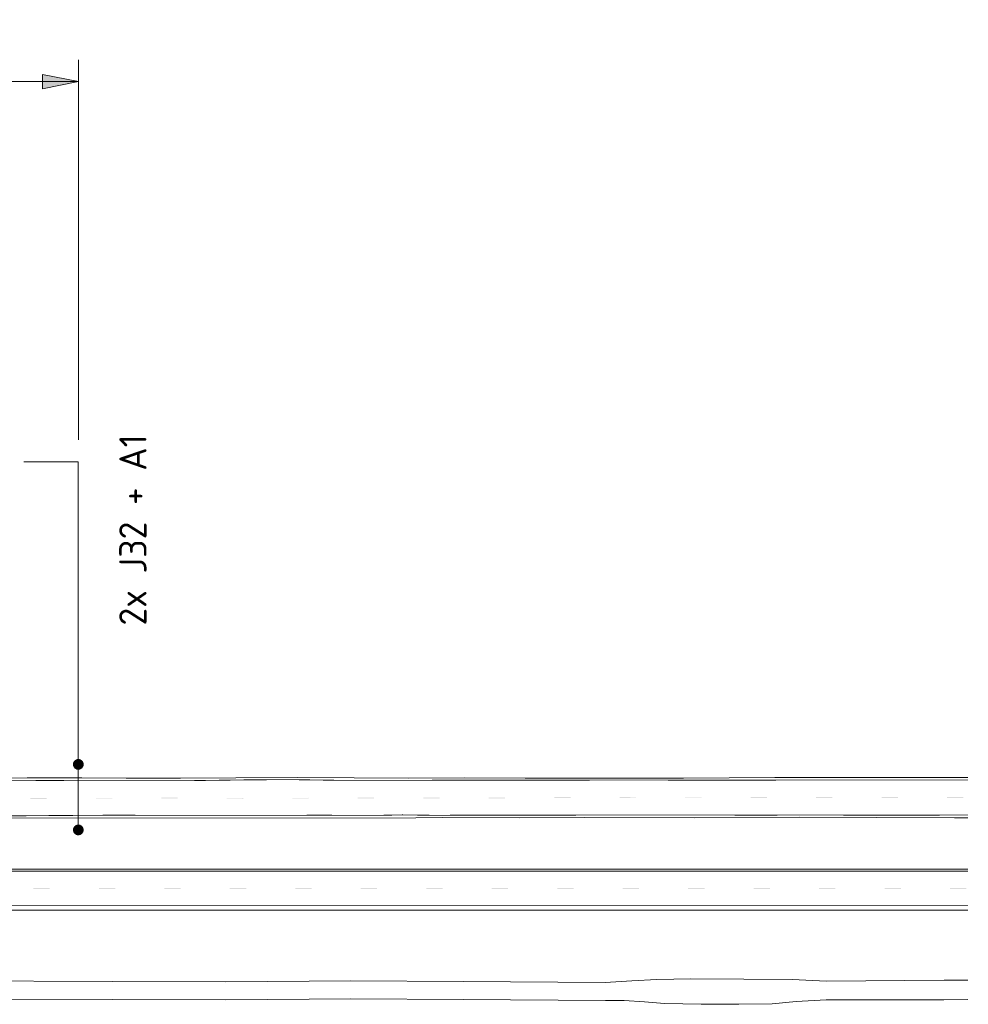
# Model space of a CAD drawing. Header units: metres. Extents: x -699 to 2316, y -1199 to 781.
# Tile 592 of 593: x 1600 to 1774, y 260 to 440. Entities that reach past the tile are written whole.
import ezdxf
from ezdxf.enums import TextEntityAlignment as Align

# ---------------------------------------------------------------- set-up
doc = ezdxf.new("R2010")
doc.units = ezdxf.units.M
doc.header["$PDMODE"] = 1
for name, color, linetype, lineweight in [('B-WA-VH-VERHARDING-G', 252, 'Continuous', 18), ('B-WA-VW-MARKERING-G', 7, 'Continuous', 18), ('B-WA-VW-VERKEERSTEKEN_BORD-G', 7, 'Continuous', 18), ('X-XX-AL-M', 7, 'Continuous', 18), ('X-XX-AL-T25', 7, 'Continuous', 25)]:
    doc.layers.add(name, color=color, linetype=linetype, lineweight=lineweight)
doc.styles.add('NLCS-ISO', font='NLCS-ISO.ttf')
doc.styles.add('NLCS-ISO Standaard', font='NLCS-ISO.ttf')
doc.dimstyles.new('NLCS-M2000-T25-Pijl-A', dxfattribs={"dimtxt": 5, "dimasz": 3.75, "dimexe": 4, "dimexo": 4, "dimgap": 1.4, "dimtad": 1, "dimlfac": -1, "dimzin": 0, "dimdsep": 46, "dimtxsty": 'NLCS-ISO Standaard', "dimblk": 'Pijl', "dimblk1": 'Pijl', "dimblk2": 'Pijl', "dimcen": 2.5, "dimdle": 2, "dimclrd": 256, "dimclre": 256, "dimclrt": 256, "dimadec": 0, "dimazin": 0, "dimtfac": 1, "dimtofl": 0, "dimtmove": 0, "dimatfit": 3, "dimldrblk": 'Pijl', "dimfxl": 1, "dimtolj": 1, "dimtzin": 0, "dimlwd": 18, "dimlwe": 18, "dimarcsym": 0})

# ---------------------------------------------------------------- blocks, each defined once
blk = doc.blocks.new('Pijl')
h = blk.add_hatch(color=256)
h.paths.add_polyline_path([(0, 0), (-1.75, 0.352), (-1.75, 0)])
h.paths.add_polyline_path([(-1.75, 0), (-1.75, -0.352), (0, 0)])
for p, q in [((-1.902, 0), (0, 0)), ((0, 0), (-1.75, 0.352)), ((-1.75, 0.352), (-1.75, -0.352)), ((0, 0), (-1.75, -0.352))]:
    blk.add_line(p, q)
blk = doc.blocks.new('*D96')
at = {"layer": 'Defpoints', "color": 0, "transparency": 16777216}
for p in [(1610.77, 428.6), (1610.77, 358.96), (1310.77, 338.96)]:
    blk.add_point(p, dxfattribs=at)
at = {"layer": 'X-XX-AL-M', "lineweight": 18, "transparency": 16777216}
for p, q in [((1310.77, 342.96), (1310.77, 432.6)), ((1610.77, 362.96), (1610.77, 432.6)), ((1314.52, 428.6), (1607.02, 428.6))]:
    blk.add_line(p, q, dxfattribs=at)
at = {"layer": 'X-XX-AL-M', "lineweight": 18, "transparency": 16777216, "xscale": 3.75, "yscale": 3.75, "zscale": 3.75, "rotation": 180}
blk.add_blockref('Pijl', (1310.77, 428.6), dxfattribs=at)
at = {"layer": 'X-XX-AL-M', "lineweight": 18, "transparency": 16777216, "xscale": 3.75, "yscale": 3.75, "zscale": 3.75}
blk.add_blockref('Pijl', (1610.77, 428.6), dxfattribs=at)
at = {"layer": 'X-XX-AL-M', "transparency": 16777216, "insert": (1460.77, 432.5), "char_height": 5, "attachment_point": 5, "style": 'NLCS-ISO Standaard'}
blk.add_mtext('\\A1;300.00 m1', dxfattribs=at)

msp = doc.modelspace()

# ---------------------------------------------------------------- hatches: boundary and pattern name
at = {"layer": 'B-WA-VW-VERKEERSTEKEN_BORD-G'}
h = msp.add_hatch(color=256, dxfattribs=at)
edge = h.paths.add_edge_path()
edge.add_arc((1610.7655, 303.5283), 1, 46.298352, 406.298352)
h = msp.add_hatch(color=256, dxfattribs=at)
edge = h.paths.add_edge_path()
edge.add_arc((1610.7655, 291.5194), 1, 46.298352, 406.298352)

# ---------------------------------------------------------------- linework, layer by layer
at = {"layer": 'B-WA-VH-VERHARDING-G', "flags": 128}
for points in [[(1292.9613, 284.3347), (1773.8025, 284.3347)], [(1773.8025, 276.8347), (1324.7222, 276.8347)]]:
    msp.add_lwpolyline(points, dxfattribs=at)
at = {"layer": 'B-WA-VH-VERHARDING-G'}
for points in [[(1773.8025, 301.1091, -1.8307), (1767.5404, 301.1439, -1.827), (1757.49, 301.1368, -1.833), (1747.6912, 301.1354, -1.873), (1738.3965, 301.1447, -1.881), (1721.7017, 301.0181, -1.877), (1709.6345, 301.0282, -1.901), (1692.6844, 301.0224, -1.899), (1681.5298, 301.0844, -1.895), (1671.2921, 301.0101, -1.912), (1661.3357, 301.0362, -1.902), (1650.9367, 301.116, -1.907), (1639.6058, 301.0904, -1.926), (1629.485, 300.9764, -1.909), (1619.5279, 301.0032, -1.933), (1611.43, 301.0403, -1.927), (1601.4107, 301.0643, -1.907), (1591.2663, 301.024, -1.924)], [(1773.8025, 293.7668, -1.8522), (1771.3304, 293.7622, -1.847), (1757.0886, 293.8185, -1.845), (1742.9415, 293.8438, -1.878), (1723.694, 293.7541, -1.892), (1703.591, 293.8028, -1.885), (1691.6213, 293.7211, -1.919), (1677.5358, 293.8106, -1.915), (1672.5915, 293.7304, -1.926), (1672.5915, 293.7304, -1.926), (1588.8184, 293.6905, -1.927)], [(1588.1314, 263.8662, -2.912), (1616.9916, 263.7423, -2.886), (1637.7518, 263.6824, -2.936), (1660.7349, 263.8496, -2.913), (1681.3192, 263.7503, -2.907), (1707.3156, 263.5969, -2.855), (1712.2247, 263.885, -2.845), (1716.8165, 264.1305, -2.846), (1723.0029, 264.2353, -2.807), (1732.7287, 264.2082, -2.829), (1741.6079, 264.0912, -2.815), (1747.873, 263.8442, -2.878), (1769.4422, 263.9794, -2.817), (1773.8025, 263.9816, -2.8141)], [(1773.8025, 260.4271, -2.8026), (1769.4171, 260.407, -2.81), (1747.8446, 260.4132, -2.854), (1742.3354, 260.0761, -2.858), (1737.9243, 259.6579, -2.84), (1731.8432, 259.5908, -2.829), (1724.9121, 259.5751, -2.806), (1718.2245, 259.7418, -2.804), (1714.5043, 260.0465, -2.845), (1710.7857, 260.2805, -2.861), (1707.4024, 260.2965, -2.869), (1681.3014, 260.4504, -2.897), (1660.739, 260.5495, -2.851), (1637.7587, 260.3823, -2.91), (1616.9793, 260.4426, -2.897), (1588.0685, 260.3991, -2.931)]]:
    msp.add_polyline3d(points, dxfattribs=at)
at = {"layer": 'B-WA-VW-MARKERING-G', "color": 252, "const_width": 0.15, "flags": 128}
for points in [[(1773.8025, 300.6567), (1771.5066, 300.6552), (1761.5065, 300.6761), (1751.5067, 300.68), (1741.507, 300.6536), (1731.5069, 300.6441), (1721.5072, 300.6466), (1711.5064, 300.6625), (1701.5065, 300.646), (1691.5066, 300.6251), (1679.6013, 300.6326), (1669.6015, 300.6089), (1659.6015, 300.5952), (1649.4643, 300.736), (1641.5083, 300.6901), (1631.5082, 300.5547), (1621.498, 300.5506), (1609.4875, 300.5549), (1599.609, 300.6076), (1589.6099, 300.5239), (1579.6098, 300.5433), (1569.609, 300.5621), (1559.6088, 300.554), (1555.7654, 300.555)], [(1596.024, 294.0745), (1605.6484, 294.1526), (1615.6481, 294.2137), (1625.6486, 294.2091), (1635.6483, 294.2065), (1645.648, 294.2026), (1655.6481, 294.2149), (1665.6482, 294.1912), (1670.1532, 294.2735)], [(1670.1532, 294.2735), (1670.1532, 294.2735), (1675.6476, 294.2042), (1685.6482, 294.2258), (1695.648, 294.219), (1705.6483, 294.2505), (1715.6478, 294.2578), (1725.6484, 294.2461), (1735.6476, 294.233), (1745.6483, 294.2517), (1755.6484, 294.228), (1765.648, 294.2339), (1773.8025, 294.248)], [(1304.2908, 277.7097), (1773.8025, 277.7097)]]:
    msp.add_lwpolyline(points, dxfattribs=at)
at = {"layer": 'B-WA-VW-MARKERING-G', "color": 252, "flags": 128}
msp.add_lwpolyline([(1445.7806, 293.8914, 0.15, 0.15, 0), (1405.7692, 290.6166, 0.15, 0.15, 0), (1292.9635, 290.6897, 0.15, 0.15, 1.00032427), (1292.9613, 283.9597, 0.15, 0.15, 0), (1773.8025, 283.9597, 0.15, 0.15, 0)], format="xyseb", dxfattribs=at)
at = {"layer": 'B-WA-VW-MARKERING-G', "color": 252}
for points in [[(1601.979, 297.3672), (1601.979, 297.2672), (1604.979, 297.3647), (1604.979, 297.2647)], [(1613.9789, 297.3813), (1613.9791, 297.2813), (1616.9789, 297.3873), (1616.9791, 297.2873)], [(1625.9789, 297.4055), (1625.9791, 297.3055), (1628.9788, 297.4115), (1628.979, 297.3115)], [(1637.9791, 297.3934), (1637.9786, 297.2934), (1640.9791, 297.3775), (1640.9786, 297.2775)], [(1649.9787, 297.3928), (1649.9789, 297.2928), (1652.9786, 297.4007), (1652.9789, 297.3007)], [(1661.9786, 297.4241), (1661.9789, 297.3241), (1664.9786, 297.4319), (1664.9789, 297.3319)], [(1673.9788, 297.4285), (1673.9787, 297.3285), (1676.9788, 297.4245), (1676.9787, 297.3245)], [(1685.9785, 297.4126), (1685.9789, 297.3126), (1688.9785, 297.4242), (1688.9789, 297.3242)], [(1697.9782, 297.4781), (1697.9788, 297.3781), (1700.9782, 297.496), (1700.9788, 297.396)], [(1709.978, 297.5499), (1709.9786, 297.4499), (1712.9779, 297.5678), (1712.9785, 297.4678)], [(1721.9783, 297.5647), (1721.9782, 297.4647), (1724.9783, 297.5629), (1724.9782, 297.4629)], [(1733.9783, 297.5576), (1733.9782, 297.4576), (1736.9783, 297.5559), (1736.9782, 297.4559)], [(1745.9786, 297.5494), (1745.9778, 297.4494), (1748.9785, 297.5257), (1748.9777, 297.4257)], [(1757.9778, 297.4617), (1757.9779, 297.3617), (1760.9778, 297.4635), (1760.9779, 297.3635)], [(1769.9778, 297.4689), (1769.9779, 297.3689), (1772.9778, 297.4707), (1772.9779, 297.3707)], [(1602.53, 280.8847), (1602.53, 280.7847), (1605.53, 280.8847), (1605.53, 280.7847)], [(1614.53, 280.8847), (1614.53, 280.7847), (1617.53, 280.8847), (1617.53, 280.7847)], [(1626.53, 280.8847), (1626.53, 280.7847), (1629.53, 280.8847), (1629.53, 280.7847)], [(1638.53, 280.8847), (1638.53, 280.7847), (1641.53, 280.8847), (1641.53, 280.7847)], [(1650.53, 280.8847), (1650.53, 280.7847), (1653.53, 280.8847), (1653.53, 280.7847)], [(1662.53, 280.8847), (1662.53, 280.7847), (1665.53, 280.8847), (1665.53, 280.7847)], [(1674.53, 280.8847), (1674.53, 280.7847), (1677.53, 280.8847), (1677.53, 280.7847)], [(1686.53, 280.8847), (1686.53, 280.7847), (1689.53, 280.8847), (1689.53, 280.7847)], [(1698.53, 280.8847), (1698.53, 280.7847), (1701.53, 280.8847), (1701.53, 280.7847)], [(1710.53, 280.8847), (1710.53, 280.7847), (1713.53, 280.8847), (1713.53, 280.7847)], [(1722.53, 280.8847), (1722.53, 280.7847), (1725.53, 280.8847), (1725.53, 280.7847)], [(1734.53, 280.8847), (1734.53, 280.7847), (1737.53, 280.8847), (1737.53, 280.7847)], [(1746.53, 280.8847), (1746.53, 280.7847), (1749.53, 280.8847), (1749.53, 280.7847)], [(1758.53, 280.8847), (1758.53, 280.7847), (1761.53, 280.8847), (1761.53, 280.7847)], [(1770.53, 280.8847), (1770.53, 280.7847), (1773.53, 280.8847), (1773.53, 280.7847)]]:
    msp.add_trace(points, dxfattribs=at)
at = {"layer": 'B-WA-VW-VERKEERSTEKEN_BORD-G'}
for p, q in [((1610.7655, 358.961), (1600.7655, 358.961)), ((1610.7655, 303.5283), (1610.7655, 358.961)), ((1610.7655, 291.5194), (1610.7655, 358.961))]:
    msp.add_line(p, q, dxfattribs=at)

# ---------------------------------------------------------------- texts
at = {"layer": 'X-XX-AL-T25', "style": 'NLCS-ISO'}
msp.add_text('2x J32 + A1', height=5, rotation=90, dxfattribs=at).set_placement((1620.7655, 328.961), align=Align.MIDDLE_LEFT)

# ---------------------------------------------------------------- dimensions: what is measured, and where the dimension line sits
at = {"layer": 'X-XX-AL-M'}
dim = msp.add_linear_dim(base=(1610.7655, 428.5951), p1=(1310.7655, 338.961), p2=(1610.7655, 358.961), text='<> m1', dimstyle='NLCS-M2000-T25-Pijl-A', dxfattribs=at)
dim.commit()
dim.dimension.update_dxf_attribs({"geometry": '*D96', "text_midpoint": (1460.7655, 432.497)})

doc.saveas('drawing.dxf')
